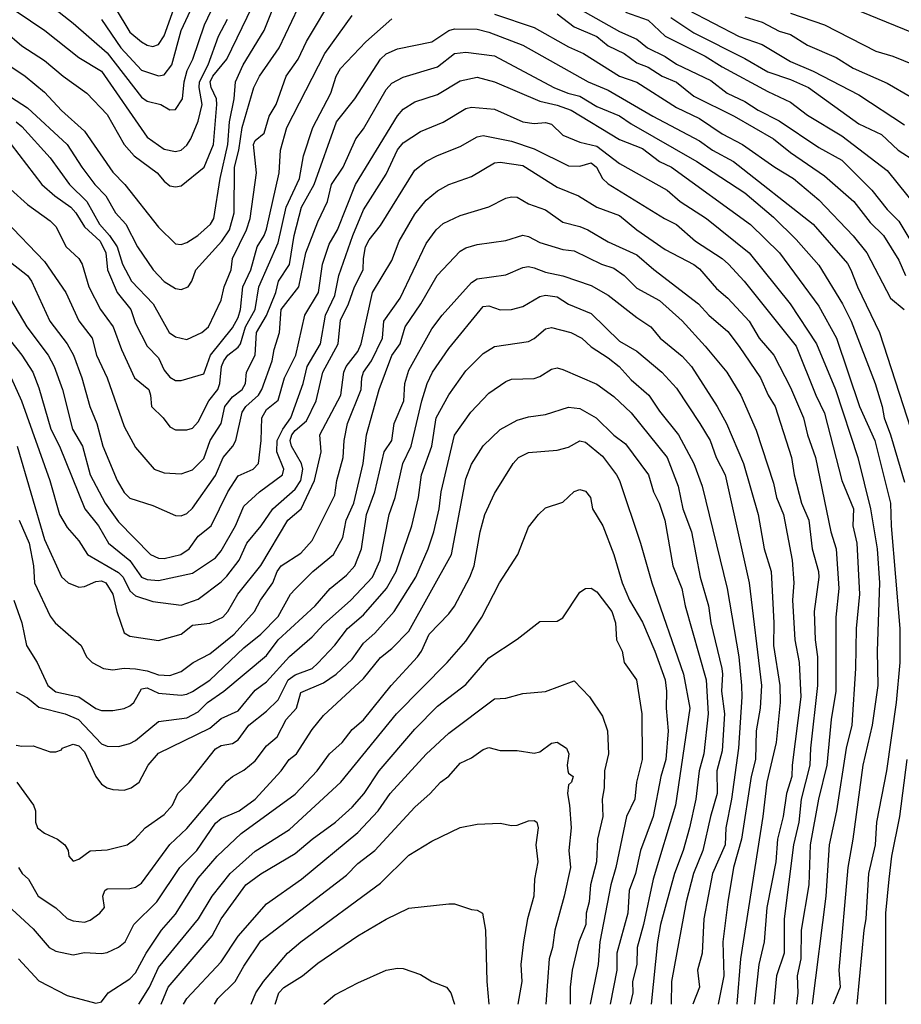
# Model space of a CAD drawing. Header units: metres. Extents: x -46681 to -43747, y -240911 to -237677.
# Tile 385 of 656: x -43952 to -43875, y -240911 to -240824. Entities that reach past the tile are written whole.
import ezdxf

# ---------------------------------------------------------------- set-up
doc = ezdxf.new("R2010")
doc.units = ezdxf.units.M
doc.layers.add('CONTOUR_INDEX', color=1, linetype='Continuous')
doc.layers.add('CONTOUR_INTER', color=3, linetype='Continuous')

msp = doc.modelspace()

# ---------------------------------------------------------------- linework, layer by layer
at = {"layer": 'CONTOUR_INDEX'}
for points, elevation in [([(-43945.095, -240824.042), (-43943.392, -240826.52), (-43941.595, -240828.481), (-43940.095, -240828.998), (-43939.595, -240828.911), (-43938.91, -240828.02), (-43938.095, -240825.003), (-43936.491, -240821.52)], 100), ([(-43954.095, -240830.197), (-43951.595, -240831.788), (-43948.095, -240835.019), (-43946.829, -240837.02), (-43945.677, -240838.52), (-43944.724, -240839.52), (-43943.876, -240841.02), (-43942.96, -240842.02), (-43941.935, -240844.02), (-43940.546, -240846.02), (-43939.595, -240847.058), (-43938.595, -240847.653), (-43938.095, -240847.751), (-43937.492, -240847.52), (-43937.162, -240847.02), (-43936.803, -240846.02), (-43934.531, -240843.52), (-43933.86, -240842.52), (-43933.434, -240841.02), (-43933.419, -240837.02), (-43933.022, -240835.52), (-43932.742, -240833.52), (-43931.721, -240830.02), (-43931.208, -240829.02), (-43929.5, -240826.52), (-43927.826, -240823.02)], 105), ([(-43879.2, -240823.02), (-43871.595, -240826.109)], 100), ([(-43899.095, -240823.403), (-43897.095, -240824.096), (-43895.595, -240825.52), (-43892.095, -240827.255), (-43890.595, -240828.201), (-43886.595, -240830.374), (-43884.595, -240831.302), (-43883.095, -240832.436), (-43880.095, -240834.252), (-43876.095, -240837.293), (-43872.595, -240841.679)], 105), ([(-43953.486, -240845.02), (-43951.595, -240846.519), (-43951.24, -240847.02), (-43949.623, -240850.52), (-43948.109, -240852.52), (-43947.557, -240853.52), (-43946.806, -240855.52), (-43946.13, -240858.02), (-43945.499, -240859.52), (-43944.986, -240861.52), (-43943.725, -240864.52), (-43943.095, -240865.59), (-43942.595, -240866.069), (-43940.595, -240866.725), (-43938.595, -240867.595), (-43938.095, -240867.638), (-43937.595, -240867.412), (-43937.095, -240866.958), (-43935.095, -240864.1), (-43934.408, -240862.52), (-43933.558, -240861.52), (-43933.307, -240861.02), (-43932.739, -240858.52), (-43932.422, -240858.02), (-43931.319, -240857.02), (-43931.026, -240856.52), (-43930.12, -240854.02), (-43929.945, -240853.02), (-43929.471, -240851.52), (-43929.325, -240849.52), (-43927.768, -240847.52), (-43927.144, -240844.52), (-43926.095, -240841.799), (-43925.261, -240840.02), (-43924.886, -240838.52), (-43923.882, -240837.02), (-43922.763, -240834.52), (-43922.095, -240833.647), (-43920.095, -240830.184), (-43919.595, -240829.633), (-43918.595, -240829.098), (-43915.595, -240828.192), (-43914.095, -240827.029), (-43913.095, -240826.922), (-43910.595, -240827.25), (-43905.378, -240830.02), (-43904.145, -240830.52), (-43903.095, -240830.764), (-43901.595, -240831.678), (-43899.595, -240832.498), (-43898.595, -240833.194), (-43892.816, -240836.52), (-43888.595, -240839.253), (-43886.095, -240841.394), (-43884.095, -240843.357), (-43882.095, -240845.603), (-43880.015, -240849.02), (-43879.261, -240850.52), (-43877.167, -240856.02), (-43876.532, -240858.02), (-43876.377, -240859.02), (-43875.815, -240860.52), (-43874.595, -240864.666)], 110), ([(-43952.315, -240868.02), (-43951.44, -240870.02), (-43951.054, -240872.02), (-43950.964, -240873.52), (-43949.595, -240876.45), (-43949.15, -240877.02), (-43946.875, -240879.02), (-43946.419, -240880.02), (-43945.918, -240880.52), (-43944.914, -240881.02), (-43944.095, -240881.145), (-43943.095, -240881.01), (-43942.095, -240881.059), (-43941.095, -240881.227), (-43940.095, -240881.603), (-43939.095, -240881.657), (-43938.095, -240881.311), (-43937.051, -240880.52), (-43935.595, -240879.737), (-43933.435, -240878.02), (-43931.65, -240876.02), (-43931.145, -240875.02), (-43930.049, -240873.52), (-43929.656, -240872.52), (-43929.323, -240872.02), (-43927.595, -240870.916), (-43926.595, -240869.8), (-43924.595, -240865.82), (-43924.432, -240864.52), (-43923.871, -240862.52), (-43923.8, -240861.02), (-43923.481, -240859.52), (-43922.291, -240856.52), (-43922.242, -240855.52), (-43922.093, -240855.02), (-43921.39, -240854.02), (-43920.424, -240852.02), (-43920.302, -240850.52), (-43918.877, -240848.52), (-43916.595, -240843.721), (-43915.699, -240842.52), (-43915.095, -240841.947), (-43913.595, -240841.25), (-43911.095, -240840.5), (-43909.595, -240839.747), (-43909.095, -240839.609), (-43908.595, -240839.657), (-43907.595, -240840.234), (-43906.095, -240840.744), (-43904.595, -240841.853), (-43903.095, -240842.219), (-43902.378, -240842.52), (-43900.595, -240843.569), (-43898.095, -240844.713), (-43896.595, -240846.009), (-43892.663, -240849.02), (-43891.767, -240850.02), (-43890.095, -240851.442), (-43889.095, -240852.75), (-43887.225, -240855.52), (-43886.562, -240857.02), (-43885.949, -240858.02), (-43884.517, -240862.52), (-43884.275, -240864.02), (-43883.618, -240866.52), (-43882.991, -240868.02), (-43882.706, -240870.52), (-43882.15, -240872.52), (-43882.101, -240873.02), (-43882.513, -240876.02), (-43882.417, -240878.52), (-43882.227, -240880.02), (-43882.237, -240882.52), (-43882.847, -240888.02), (-43882.91, -240889.52), (-43883.654, -240892.52), (-43883.849, -240894.52), (-43884.334, -240896.52), (-43885.144, -240903.02), (-43885.144, -240906.02), (-43885.826, -240908.02), (-43886.048, -240910.52)], 115), ([(-43952.374, -240898.52), (-43952.055, -240899.02), (-43951.489, -240899.52), (-43950.646, -240901.02), (-43949.095, -240902.057), (-43948.095, -240902.978), (-43947.595, -240903.199), (-43946.595, -240903.312), (-43946.095, -240903.131), (-43945.237, -240902.52), (-43944.833, -240902.02), (-43944.981, -240901.02), (-43944.813, -240900.52), (-43944.595, -240900.379), (-43942.595, -240900.342), (-43942.095, -240900.236), (-43941.595, -240899.894), (-43939.095, -240896.488), (-43937.595, -240895.069), (-43934.095, -240890.939), (-43933.595, -240890.507), (-43932.595, -240889.954), (-43931.595, -240889.13), (-43930.595, -240887.825), (-43929.68, -240887.02), (-43928.871, -240885.52), (-43927.968, -240884.52), (-43927.595, -240883.144), (-43925.595, -240882.286), (-43924.495, -240881.52), (-43923.095, -240880.208), (-43922.095, -240878.814), (-43921.095, -240877.923), (-43919.386, -240876.02), (-43917.495, -240873.02), (-43916.399, -240870.52), (-43915.898, -240869.02), (-43915.43, -240867.02), (-43915.281, -240865.52), (-43914.095, -240860.546), (-43912.677, -240858.52), (-43911.095, -240856.851), (-43909.595, -240855.819), (-43909.095, -240855.641), (-43907.095, -240855.556), (-43906.595, -240855.404), (-43905.595, -240854.763), (-43905.095, -240854.631), (-43904.595, -240854.775), (-43901.595, -240856.071), (-43900.095, -240857.163), (-43898.595, -240858.583), (-43895.438, -240862.52), (-43894.452, -240865.02), (-43894.042, -240867.02), (-43893.288, -240869.02), (-43892.529, -240873.02), (-43891.791, -240875.52), (-43891.578, -240877.02), (-43890.633, -240881.02), (-43890.552, -240881.52), (-43890.666, -240883.02), (-43890.394, -240885.02), (-43890.595, -240888.262), (-43891.055, -240890.02), (-43891.037, -240892.02), (-43891.625, -240894.02), (-43892.284, -240897.02), (-43893.109, -240899.02), (-43893.752, -240901.52), (-43895.056, -240908.52), (-43895.081, -240910.52)], 120), ([(-43937.882, -240910.52), (-43937.594, -240910.02), (-43934.595, -240906.797), (-43933.095, -240904.523), (-43930.595, -240901.683), (-43927.525, -240899.52), (-43922.595, -240895.434), (-43920.808, -240893.52), (-43919.745, -240892.02), (-43916.595, -240888.561), (-43914.595, -240886.719), (-43910.595, -240883.703), (-43909.595, -240883.624), (-43908.095, -240883.227), (-43906.095, -240883.045), (-43903.595, -240882.122), (-43902.236, -240883.52), (-43901.095, -240885.21), (-43900.66, -240886.52), (-43900.585, -240888.52), (-43900.927, -240890.02), (-43900.955, -240891.52), (-43901.129, -240892.52), (-43901.061, -240894.02), (-43901.555, -240896.02), (-43901.622, -240898.02), (-43902.167, -240900.02), (-43902.282, -240901.52), (-43902.537, -240902.52), (-43902.554, -240903.52), (-43903.186, -240905.02), (-43903.756, -240907.52), (-43903.933, -240909.02), (-43903.939, -240910.52)], 125), ([(-43874.383, -240889.02), (-43875.012, -240894.02), (-43875.722, -240897.52), (-43875.952, -240899.52), (-43876.239, -240902.52), (-43876.259, -240910.52)], 110)]:
    msp.add_lwpolyline(points, dxfattribs=dict(at, elevation=elevation))
at = {"layer": 'CONTOUR_INTER'}
for points, elevation in [([(-43953.595, -240825.056), (-43952.095, -240826.356), (-43950.095, -240827.644), (-43948.464, -240829.02), (-43946.371, -240830.52), (-43944.595, -240832.375), (-43943.089, -240835.02), (-43942.232, -240836.02), (-43940.201, -240837.52), (-43939.595, -240838.249), (-43939.095, -240838.638), (-43938.595, -240838.751), (-43938.095, -240838.66), (-43936.086, -240837.02), (-43935.261, -240835.02), (-43934.957, -240831.52), (-43934.991, -240831.02), (-43935.458, -240830.02), (-43935.54, -240829.52), (-43935.312, -240829.02), (-43934.093, -240827.52), (-43930.965, -240821.02)], 103), ([(-43952.095, -240820.786), (-43947.595, -240824.359), (-43944.595, -240826.986), (-43941.595, -240830.865), (-43941.095, -240831.203), (-43939.886, -240831.52), (-43939.095, -240831.991), (-43938.595, -240831.934), (-43937.975, -240831.02), (-43937.833, -240829.52), (-43937.583, -240828.52), (-43937.084, -240827.52), (-43936.043, -240824.52), (-43934.883, -240822.02)], 101), ([(-43943.881, -240823.02), (-43942.595, -240825.157), (-43941.595, -240826.013), (-43941.095, -240826.307), (-43940.595, -240826.403), (-43940.095, -240826.238), (-43939.595, -240825.467), (-43938.016, -240821.02)], 99), ([(-43952.595, -240833.039), (-43952.095, -240833.441), (-43949.595, -240836.185), (-43947.901, -240838.52), (-43946.371, -240840.02), (-43945.277, -240842.02), (-43944.386, -240843.02), (-43943.714, -240844.02), (-43943.239, -240845.52), (-43942.46, -240847.02), (-43940.544, -240849.02), (-43939.141, -240851.52), (-43938.595, -240851.912), (-43937.595, -240852.153), (-43936.282, -240851.52), (-43935.697, -240851.02), (-43934.595, -240848.7), (-43934.309, -240847.52), (-43933.698, -240846.02), (-43933.603, -240845.02), (-43932.373, -240842.52), (-43932.031, -240841.52), (-43931.496, -240837.52), (-43931.752, -240835.02), (-43931.595, -240834.665), (-43930.821, -240834.02), (-43930.38, -240832.52), (-43929.765, -240831.52), (-43928.883, -240829.02), (-43927.829, -240827.52), (-43927.095, -240825.969), (-43924.595, -240821.805)], 106), ([(-43953.595, -240827.822), (-43951.798, -240829.02), (-43950.095, -240830.43), (-43948.595, -240832.048), (-43946.595, -240833.848), (-43944.095, -240837.437), (-43943.054, -240838.52), (-43940.095, -240842.283), (-43938.595, -240843.736), (-43938.095, -240843.806), (-43937.595, -240843.629), (-43936.637, -240843.02), (-43935.531, -240842.02), (-43935.22, -240841.52), (-43934.67, -240838.02), (-43933.988, -240835.02), (-43933.852, -240833.02), (-43933.457, -240831.02), (-43933.318, -240829.52), (-43932.64, -240828.02), (-43930.809, -240825.02), (-43930.095, -240823.243)], 104), ([(-43953.035, -240835.02), (-43950.333, -240838.52), (-43949.195, -240839.52), (-43947.798, -240840.52), (-43947.337, -240841.02), (-43946.595, -240842.24), (-43945.206, -240843.52), (-43944.725, -240844.52), (-43944.554, -240846.02), (-43943.71, -240848.02), (-43942.531, -240849.52), (-43942.095, -240850.743), (-43941.095, -240852.722), (-43940.095, -240853.753), (-43939.595, -240854.836), (-43939.095, -240855.445), (-43938.595, -240855.739), (-43938.095, -240855.74), (-43936.095, -240855.153), (-43935.511, -240853.52), (-43933.595, -240851.125), (-43933.095, -240850.205), (-43932.88, -240849.52), (-43932.692, -240847.52), (-43931.975, -240846.02), (-43931.434, -240844.02), (-43930.806, -240843.02), (-43930.595, -240842.452), (-43929.502, -240837.52), (-43929.385, -240835.52), (-43928.817, -240833.52), (-43925.498, -240827.02), (-43923.095, -240823.687)], 107), ([(-43952.595, -240823.317), (-43950.072, -240825.02), (-43947.095, -240827.382), (-43945.095, -240828.573), (-43941.095, -240834.391), (-43939.595, -240835.427), (-43938.595, -240835.641), (-43938.095, -240835.514), (-43937.595, -240835.089), (-43937.236, -240834.52), (-43936.595, -240832.962), (-43936.25, -240831.52), (-43936.517, -240830.02), (-43936.489, -240829.52), (-43935.731, -240828.02), (-43934.808, -240825.52), (-43934.027, -240824.02)], 102), ([(-43910.595, -240823.586), (-43907.095, -240824.752), (-43904.095, -240826.443), (-43902.762, -240827.02), (-43899.595, -240829.022), (-43898.095, -240829.558), (-43894.595, -240831.758), (-43892.595, -240832.739), (-43890.595, -240834.08), (-43888.82, -240835.02), (-43885.982, -240837.02), (-43884.327, -240838.02), (-43882.095, -240839.87), (-43879.095, -240843.044), (-43877.892, -240844.52), (-43875.814, -240848.52), (-43874.6, -240849.52)], 108), ([(-43905.095, -240823.549), (-43903.595, -240824.695), (-43901.595, -240825.53), (-43900.595, -240826.348), (-43899.186, -240827.02), (-43898.095, -240827.857), (-43897.095, -240828.219), (-43895.87, -240829.02), (-43894.595, -240829.54), (-43893.095, -240830.781), (-43889.54, -240832.52), (-43886.095, -240834.51), (-43884.595, -240835.714), (-43881.595, -240837.76), (-43879.036, -240840.02), (-43877.595, -240841.866), (-43876.418, -240843.02), (-43875.095, -240845.172), (-43874.511, -240846.52)], 107), ([(-43903.095, -240823.134), (-43899.595, -240825.09), (-43898.095, -240825.768), (-43897.137, -240826.52), (-43895.595, -240827.281), (-43894.595, -240827.975), (-43891.595, -240829.405), (-43890.153, -240830.52), (-43888.595, -240831.252), (-43887.421, -240832.02), (-43885.595, -240832.955), (-43882.095, -240835.282), (-43880.095, -240836.401), (-43877.46, -240839.02), (-43876.095, -240840.721), (-43875.095, -240841.749), (-43874.029, -240843.52)], 106), ([(-43895.095, -240823.87), (-43893.095, -240825.22), (-43888.595, -240827.463), (-43886.595, -240828.655), (-43884.595, -240829.323), (-43883.027, -240830.02), (-43878.595, -240833.207), (-43876.595, -240834.142), (-43875.135, -240835.52), (-43873.595, -240836.501)], 104), ([(-43893.595, -240823.207), (-43889.095, -240825.55), (-43887.095, -240826.239), (-43884.595, -240827.741), (-43882.595, -240828.584), (-43878.595, -240830.657), (-43874.595, -240833.28)], 103), ([(-43888.595, -240823.817), (-43887.095, -240824.268), (-43885.595, -240825.066), (-43884.595, -240825.368), (-43883.095, -240826.291), (-43880.595, -240827.39), (-43879.095, -240828.309), (-43876.095, -240829.629), (-43874.095, -240830.814)], 102), ([(-43884.595, -240823.483), (-43881.595, -240824.508), (-43877.095, -240826.813), (-43875.595, -240827.256), (-43873.729, -240828.02)], 101), ([(-43954.595, -240837.587), (-43951.595, -240840.295), (-43949.595, -240841.716), (-43949.095, -240842.222), (-43948.206, -240844.02), (-43947.082, -240845.02), (-43946.779, -240845.52), (-43946.204, -240847.52), (-43945.177, -240849.52), (-43944.059, -240851.02), (-43943.351, -240853.02), (-43942.192, -240855.52), (-43940.945, -240856.52), (-43940.779, -240857.02), (-43940.709, -240858.02), (-43939.685, -240859.02), (-43939.095, -240859.812), (-43938.595, -240860.08), (-43937.595, -240860.09), (-43937.095, -240859.931), (-43936.595, -240859.386), (-43935.682, -240857.52), (-43934.877, -240856.52), (-43934.706, -240856.02), (-43934.55, -240854.52), (-43934.355, -240854.02), (-43934.004, -240853.52), (-43933.095, -240852.809), (-43932.895, -240852.52), (-43932.461, -240851.02), (-43931.611, -240849.52), (-43931.272, -240847.52), (-43929.595, -240843.654), (-43928.889, -240840.52), (-43927.711, -240838.02), (-43927.346, -240836.02), (-43926.532, -240833.52), (-43924.951, -240830.52), (-43924.497, -240829.02), (-43924.095, -240828.354), (-43921.877, -240826.02), (-43919.595, -240823.987)], 108), ([(-43953.595, -240841.665), (-43950.095, -240845.291), (-43948.222, -240848.02), (-43947.095, -240850.507), (-43945.902, -240852.02), (-43945.529, -240853.52), (-43944.595, -240855.5), (-43943.095, -240859.771), (-43942.095, -240861.639), (-43940.459, -240863.52), (-43939.595, -240863.84), (-43938.095, -240863.953), (-43937.095, -240863.598), (-43936.095, -240862.582), (-43935.541, -240861.02), (-43934.599, -240859.52), (-43934.258, -240858.02), (-43933.595, -240857.176), (-43932.755, -240856.52), (-43932.443, -240856.02), (-43932.375, -240855.02), (-43931.609, -240853.52), (-43931.496, -240851.52), (-43930.595, -240850.029), (-43929.799, -240848.02), (-43929.555, -240847.02), (-43928.595, -240845.56), (-43928.172, -240843.02), (-43927.536, -240840.52), (-43926.416, -240838.52), (-43924.467, -240833.02), (-43922.86, -240831.02), (-43920.595, -240827.53), (-43920.095, -240827.069), (-43919.095, -240826.627), (-43916.095, -240826.017), (-43914.595, -240825.023), (-43914.095, -240824.853), (-43912.095, -240824.898), (-43911.095, -240825.149), (-43908.095, -240826.306), (-43902.358, -240829.52), (-43900.595, -240830.243), (-43896.682, -240832.52), (-43892.595, -240834.69), (-43891.448, -240835.52), (-43889.595, -240836.512), (-43882.595, -240842.014), (-43879.595, -240845.48), (-43879.288, -240846.02), (-43878.71, -240847.52), (-43876.774, -240851.52), (-43874.028, -240860.02)], 109), ([(-43953.095, -240848.592), (-43951.644, -240851.02), (-43949.764, -240853.52), (-43949.253, -240854.52), (-43948.52, -240856.52), (-43947.634, -240860.02), (-43946.748, -240861.52), (-43946.098, -240864.02), (-43944.777, -240866.52), (-43943.595, -240868.146), (-43940.796, -240871.02), (-43940.095, -240871.356), (-43939.595, -240871.378), (-43938.124, -240871.02), (-43937.405, -240870.52), (-43936.595, -240869.41), (-43935.46, -240868.52), (-43934.004, -240865.52), (-43933.095, -240864.105), (-43931.772, -240863.52), (-43931.302, -240863.02), (-43931.06, -240861.02), (-43931.023, -240859.02), (-43930.595, -240858.302), (-43929.595, -240857.484), (-43929.011, -240855.52), (-43928.017, -240853.52), (-43927.245, -240850.02), (-43926.042, -240848.02), (-43925.701, -240845.52), (-43925.095, -240843.76), (-43924.385, -240842.52), (-43922.794, -240838.52), (-43919.095, -240832.496), (-43918.595, -240831.914), (-43917.595, -240831.264), (-43915.595, -240830.626), (-43913.595, -240829.443), (-43912.095, -240829.113), (-43910.595, -240829.533), (-43906.595, -240831.218), (-43905.095, -240831.564), (-43903.846, -240832.02), (-43899.595, -240834.578), (-43897.595, -240835.385), (-43896.095, -240836.501), (-43895.051, -240837.02), (-43888.095, -240842.032), (-43885.552, -240844.52), (-43882.095, -240849.219), (-43880.547, -240852.02), (-43878.546, -240858.02), (-43877.182, -240861.02), (-43875.8, -240866.52), (-43875.765, -240868.52), (-43874.98, -240877.52), (-43874.991, -240880.52), (-43875.322, -240884.02), (-43876.163, -240890.02), (-43877.056, -240894.52), (-43877.15, -240896.52), (-43877.748, -240899.02), (-43877.966, -240903.02), (-43878.168, -240904.02), (-43878.757, -240910.52)], 111), ([(-43954.095, -240850.99), (-43952.091, -240853.52), (-43951.11, -240855.02), (-43950.595, -240856.379), (-43949.544, -240860.02), (-43948.789, -240861.52), (-43946.56, -240867.02), (-43945.343, -240868.52), (-43944.477, -240870.02), (-43942.595, -240871.54), (-43941.595, -240873.007), (-43941.095, -240873.225), (-43940.095, -240873.296), (-43937.095, -240872.657), (-43935.095, -240871.305), (-43934.595, -240870.703), (-43933.33, -240868.52), (-43932.595, -240866.781), (-43931.232, -240865.52), (-43929.213, -240864.02), (-43929.09, -240863.52), (-43929.694, -240862.02), (-43929.66, -240861.02), (-43929.172, -240860.02), (-43928.469, -240859.02), (-43927.383, -240856.02), (-43927.023, -240854.52), (-43925.855, -240852.52), (-43925.42, -240850.02), (-43924.595, -240848.276), (-43924.244, -240846.52), (-43923.03, -240843.02), (-43922.095, -240840.772), (-43920.095, -240837.621), (-43919.095, -240835.496), (-43918.595, -240834.884), (-43917.095, -240833.87), (-43915.095, -240833.054), (-43913.095, -240831.854), (-43912.595, -240831.739), (-43910.595, -240831.926), (-43908.094, -240833.02), (-43907.095, -240833.165), (-43906.095, -240833.1), (-43905.595, -240833.235), (-43904.595, -240834.204), (-43903.095, -240834.804), (-43901.595, -240835.182), (-43899.595, -240836.691), (-43895.42, -240839.02), (-43894.273, -240840.02), (-43891.977, -240841.52), (-43888.235, -240844.52), (-43884.621, -240849.02), (-43882.321, -240852.52), (-43880.645, -240856.52), (-43878.693, -240862.52), (-43877.568, -240867.02), (-43876.981, -240870.52), (-43876.777, -240873.52), (-43876.978, -240879.52), (-43876.928, -240882.52), (-43877.414, -240886.02), (-43878.247, -240889.52), (-43879.114, -240896.02), (-43879.563, -240898.52), (-43880.343, -240907.52), (-43880.24, -240909.02), (-43880.838, -240910.52)], 112), ([(-43953.036, -240855.52), (-43952.12, -240857.52), (-43949.623, -240864.52), (-43948.769, -240867.52), (-43948.095, -240868.648), (-43947.095, -240869.836), (-43946.337, -240871.02), (-43943.595, -240872.592), (-43943.183, -240873.02), (-43942.595, -240874.207), (-43942.095, -240874.639), (-43940.595, -240875.164), (-43938.095, -240875.476), (-43936.595, -240874.946), (-43934.595, -240873.425), (-43934.095, -240872.914), (-43932.995, -240871.52), (-43932.333, -240870.02), (-43931.072, -240868.52), (-43930.059, -240867.02), (-43928.095, -240865.283), (-43927.603, -240864.52), (-43927.421, -240863.52), (-43927.54, -240863.02), (-43928.421, -240861.52), (-43928.519, -240861.02), (-43928.385, -240860.52), (-43928.095, -240860.123), (-43927.095, -240859.275), (-43926.243, -240857.52), (-43925.662, -240855.02), (-43924.319, -240852.52), (-43924.095, -240850.456), (-43923.396, -240849.02), (-43922.893, -240847.52), (-43922.126, -240846.02), (-43922.102, -240845.02), (-43921.915, -240844.02), (-43921.595, -240843.388), (-43920.595, -240842.148), (-43917.595, -240837.286), (-43916.615, -240836.52), (-43915.595, -240835.979), (-43913.595, -240835.202), (-43912.095, -240834.357), (-43911.595, -240834.217), (-43909.095, -240834.738), (-43907.095, -240835.394), (-43904.095, -240836.908), (-43903.095, -240836.913), (-43902.095, -240836.622), (-43901.635, -240837.02), (-43901.104, -240838.02), (-43900.595, -240838.469), (-43895.648, -240841.52), (-43894.595, -240842.038), (-43892.934, -240843.52), (-43890.601, -240845.02), (-43890.024, -240845.52), (-43888.666, -240847.02), (-43884.095, -240852.723), (-43882.37, -240857.02), (-43881.595, -240858.627), (-43880.079, -240864.52), (-43879.071, -240867.02), (-43879.12, -240868.52), (-43878.776, -240870.02), (-43878.526, -240874.52), (-43878.82, -240877.52), (-43878.874, -240881.02), (-43879.223, -240886.02), (-43879.706, -240888.02), (-43880.558, -240893.52), (-43881.209, -240896.52), (-43881.478, -240901.02), (-43882.704, -240910.52)], 113), ([(-43952.495, -240861.52), (-43950.095, -240869.705), (-43948.595, -240872.981), (-43948.018, -240873.52), (-43947.095, -240873.896), (-43946.595, -240873.83), (-43945.595, -240873.38), (-43945.095, -240873.336), (-43944.699, -240873.52), (-43944.108, -240874.52), (-43943.747, -240876.02), (-43943.095, -240877.903), (-43942.595, -240878.193), (-43940.095, -240878.568), (-43938.095, -240878.026), (-43937.095, -240877.242), (-43935.595, -240877.061), (-43934.448, -240876.52), (-43933.994, -240876.02), (-43933.121, -240874.52), (-43931.095, -240871.985), (-43928.732, -240868.02), (-43927.569, -240867.02), (-43926.379, -240864.52), (-43925.812, -240862.02), (-43925.908, -240860.52), (-43924.076, -240857.02), (-43923.817, -240855.02), (-43923.603, -240854.52), (-43922.595, -240853.196), (-43922.291, -240852.52), (-43921.287, -240848.02), (-43919.595, -240845.197), (-43918.949, -240843.52), (-43917.595, -240841.137), (-43916.595, -240839.904), (-43915.595, -240839.082), (-43914.595, -240838.54), (-43912.595, -240837.842), (-43910.595, -240836.624), (-43910.095, -240836.564), (-43908.095, -240836.874), (-43905.095, -240838.767), (-43903.223, -240839.52), (-43901.595, -240840.53), (-43899.595, -240841.252), (-43898.075, -240842.52), (-43895.595, -240844.243), (-43893.095, -240845.558), (-43892.595, -240845.944), (-43891.095, -240847.665), (-43890.102, -240848.52), (-43888.233, -240850.52), (-43887.34, -240852.02), (-43886.054, -240853.52), (-43884.595, -240856.359), (-43883.447, -240859.02), (-43883.107, -240860.52), (-43882.406, -240862.52), (-43881.047, -240869.02), (-43880.588, -240870.52), (-43880.337, -240874.02), (-43880.625, -240876.52), (-43880.609, -240883.02), (-43881.016, -240885.52), (-43881.409, -240889.52), (-43882.123, -240892.52), (-43882.868, -240896.52), (-43882.991, -240900.02), (-43883.656, -240904.02), (-43883.675, -240906.52), (-43884.004, -240908.02), (-43883.945, -240909.52), (-43884.056, -240910.52)], 114), ([(-43952.78, -240875.02), (-43952.087, -240877.02), (-43951.668, -240879.02), (-43950.739, -240880.52), (-43949.809, -240882.52), (-43949.095, -240883.07), (-43947.095, -240883.509), (-43945.595, -240884.555), (-43945.095, -240884.733), (-43944.095, -240884.728), (-43943.095, -240884.547), (-43942.595, -240884.317), (-43942.265, -240884.02), (-43941.595, -240882.828), (-43941.095, -240882.743), (-43940.095, -240883.185), (-43938.095, -240883.367), (-43937.595, -240883.298), (-43937.095, -240883.048), (-43935.595, -240882.045), (-43932.595, -240879.231), (-43931.095, -240878.023), (-43929.595, -240876.478), (-43928.507, -240874.52), (-43928.095, -240874.062), (-43926.546, -240872.52), (-43924.735, -240871.02), (-43923.895, -240869.52), (-43923.622, -240868.02), (-43922.95, -240866.52), (-43922.109, -240863.02), (-43921.829, -240860.52), (-43920.715, -240856.52), (-43919.595, -240853.554), (-43918.873, -240852.52), (-43918.434, -240851.02), (-43917.064, -240849.02), (-43915.609, -240846.52), (-43913.595, -240844.397), (-43913.095, -240844.092), (-43912.095, -240843.796), (-43909.595, -240843.464), (-43908.095, -240842.996), (-43907.595, -240843.106), (-43906.595, -240843.634), (-43904.595, -240844.246), (-43903.595, -240844.355), (-43901.183, -240845.52), (-43900.095, -240845.87), (-43899.203, -240846.52), (-43898.095, -240847.641), (-43896.095, -240848.709), (-43894.095, -240850.494), (-43892.095, -240852.72), (-43890.178, -240855.02), (-43888.956, -240857.02), (-43887.595, -240860.094), (-43886.095, -240864.771), (-43885.817, -240866.02), (-43885.199, -240867.52), (-43884.454, -240871.52), (-43884.302, -240873.52), (-43884.413, -240875.02), (-43884.217, -240878.52), (-43883.828, -240880.52), (-43883.696, -240883.52), (-43884.448, -240889.52), (-43884.469, -240890.52), (-43884.937, -240892.02), (-43885.246, -240894.02), (-43885.748, -240896.02), (-43885.875, -240898.02), (-43886.669, -240902.02), (-43886.894, -240905.02), (-43887.363, -240907.02), (-43887.768, -240910.52)], 116), ([(-43952.595, -240883.076), (-43951.595, -240883.617), (-43950.595, -240884.439), (-43948.287, -240885.02), (-43947.106, -240885.52), (-43945.095, -240887.637), (-43944.595, -240887.84), (-43943.595, -240887.88), (-43942.595, -240887.623), (-43942.095, -240887.35), (-43940.095, -240885.68), (-43937.595, -240885.361), (-43936.595, -240884.829), (-43935.79, -240884.02), (-43934.355, -240883.02), (-43930.595, -240879.879), (-43929.595, -240878.518), (-43926.324, -240875.52), (-43925.017, -240874.02), (-43923.595, -240872.843), (-43922.861, -240872.02), (-43922.266, -240870.52), (-43921.828, -240867.52), (-43921.093, -240865.52), (-43920.26, -240862.02), (-43919.592, -240861.02), (-43919.397, -240859.52), (-43918.54, -240857.52), (-43918.462, -240856.02), (-43918.095, -240854.847), (-43916.095, -240851.203), (-43915.192, -240850.02), (-43912.595, -240847.145), (-43912.095, -240846.82), (-43909.595, -240846.458), (-43908.095, -240845.823), (-43907.595, -240845.727), (-43907.095, -240845.846), (-43906.095, -240846.238), (-43904.595, -240846.539), (-43902.095, -240847.41), (-43900.595, -240848.242), (-43898.095, -240850.226), (-43896.865, -240851.02), (-43896.035, -240852.02), (-43894.095, -240853.596), (-43893.289, -240854.52), (-43891.035, -240858.02), (-43890.227, -240859.52), (-43888.717, -240863.02), (-43887.435, -240867.52), (-43886.904, -240870.52), (-43886.291, -240872.52), (-43886.045, -240877.02), (-43886.073, -240879.02), (-43885.532, -240882.52), (-43885.509, -240884.02), (-43885.841, -240887.52), (-43886.687, -240891.02), (-43887.035, -240894.02), (-43888.975, -240906.52), (-43889.294, -240910.52)], 117), ([(-43952.595, -240887.771), (-43952.095, -240887.867), (-43951.095, -240887.812), (-43949.595, -240888.338), (-43949.095, -240888.346), (-43948.595, -240888.188), (-43948.54, -240888.02), (-43947.595, -240887.665), (-43947.095, -240887.823), (-43946.595, -240888.336), (-43945.595, -240890.521), (-43945.095, -240891.189), (-43944.595, -240891.52), (-43944.095, -240891.663), (-43943.095, -240891.704), (-43942.492, -240891.52), (-43941.789, -240891.02), (-43941.003, -240889.52), (-43940.095, -240888.481), (-43935.595, -240886.264), (-43934.595, -240885.424), (-43933.095, -240884.75), (-43931.595, -240882.935), (-43930.595, -240882.205), (-43928.595, -240879.988), (-43926.595, -240878.26), (-43925.595, -240877.163), (-43923.194, -240875.02), (-43921.307, -240873.02), (-43920.613, -240871.52), (-43919.826, -240867.52), (-43919.303, -240866.02), (-43918.633, -240863.02), (-43917.907, -240861.52), (-43916.976, -240857.52), (-43916.506, -240856.02), (-43916.02, -240855.02), (-43914.595, -240852.943), (-43911.595, -240849.251), (-43911.095, -240849.18), (-43910.095, -240849.542), (-43909.095, -240849.51), (-43908.095, -240849.254), (-43906.595, -240848.358), (-43906.095, -240848.242), (-43905.095, -240848.406), (-43904.095, -240849.036), (-43902.095, -240849.874), (-43899.595, -240852.284), (-43898.095, -240853.182), (-43895.878, -240855.02), (-43894.595, -240856.426), (-43892.555, -240859.52), (-43891.65, -240861.02), (-43891.112, -240862.52), (-43890.333, -240864.02), (-43888.222, -240873.52), (-43887.141, -240882.52), (-43887.27, -240884.52), (-43887.612, -240886.52), (-43887.671, -240889.02), (-43888.035, -240890.52), (-43888.904, -240896.02), (-43889.599, -240898.52), (-43890.111, -240901.52), (-43890.525, -240905.02), (-43890.438, -240908.02), (-43890.959, -240910.52)], 118), ([(-43952.539, -240891.02), (-43951.059, -240893.02), (-43950.886, -240893.52), (-43950.89, -240894.52), (-43950.706, -240895.02), (-43950.095, -240895.503), (-43948.958, -240896.02), (-43948.299, -240896.52), (-43948.015, -240897.02), (-43947.975, -240897.52), (-43947.595, -240897.951), (-43947.095, -240897.765), (-43946.095, -240897.047), (-43944.595, -240896.961), (-43942.834, -240896.52), (-43942.176, -240896.02), (-43941.266, -240895.02), (-43939.595, -240893.862), (-43938.852, -240893.02), (-43938.389, -240892.02), (-43937.409, -240891.02), (-43935.095, -240888.096), (-43934.595, -240887.808), (-43933.595, -240887.606), (-43933.095, -240887.305), (-43932.159, -240886.02), (-43930.595, -240884.778), (-43929.595, -240883.796), (-43928.713, -240882.02), (-43928.095, -240881.595), (-43926.595, -240881.031), (-43926.095, -240880.579), (-43924.595, -240878.998), (-43923.502, -240877.52), (-43922.095, -240876.312), (-43920.059, -240874.02), (-43919.232, -240872.52), (-43917.853, -240868.52), (-43917.252, -240866.02), (-43916.996, -240864.02), (-43916.101, -240861.52), (-43915.718, -240859.02), (-43914.595, -240857), (-43913.095, -240854.883), (-43911.595, -240853.383), (-43910.595, -240852.746), (-43907.595, -240852.319), (-43907.095, -240852.053), (-43906.095, -240851.205), (-43905.595, -240851.094), (-43903.884, -240851.52), (-43902.904, -240852.02), (-43902.095, -240852.774), (-43900.595, -240853.74), (-43899.637, -240854.52), (-43898.595, -240855.686), (-43897.042, -240857.02), (-43896.095, -240858.445), (-43894.428, -240860.52), (-43893.09, -240863.02), (-43892.346, -240865.02), (-43890.149, -240874.02), (-43889.135, -240880.02), (-43888.89, -240882.52), (-43888.856, -240883.52), (-43889.169, -240888.02), (-43889.77, -240892.52), (-43890.27, -240895.02), (-43890.345, -240896.52), (-43891.448, -240899.02), (-43892.216, -240903.02), (-43892.363, -240906.02), (-43892.768, -240907.52), (-43892.589, -240909.02), (-43893.156, -240910.52)], 119), ([(-43954.095, -240901.149), (-43951.095, -240903.879), (-43949.688, -240905.52), (-43949.095, -240905.844), (-43947.595, -240906.186), (-43946.595, -240905.958), (-43945.095, -240906.057), (-43944.595, -240905.969), (-43943.595, -240905.492), (-43943.024, -240905.02), (-43942.245, -240903.52), (-43940.235, -240901.52), (-43938.223, -240898.52), (-43936.731, -240897.02), (-43935.095, -240894.627), (-43934.595, -240894.216), (-43933.015, -240893.52), (-43931.591, -240892.52), (-43929.329, -240890.02), (-43928.621, -240889.02), (-43927.964, -240888.52), (-43926.595, -240886.399), (-43925.595, -240885.162), (-43922.095, -240881.9), (-43920.595, -240880.064), (-43919.595, -240879.284), (-43918.095, -240877.761), (-43914.354, -240871.02), (-43913.095, -240864.379), (-43912.595, -240863.095), (-43911.595, -240861.474), (-43910.095, -240860.049), (-43908.595, -240859.227), (-43907.595, -240858.949), (-43906.095, -240858.744), (-43904.095, -240858.072), (-43903.095, -240858.194), (-43901.653, -240859.02), (-43900.095, -240860.533), (-43899.095, -240861.311), (-43897.075, -240864.02), (-43896.62, -240865.52), (-43896.135, -240866.52), (-43895.632, -240868.02), (-43894.938, -240872.02), (-43894.128, -240874.02), (-43893.844, -240875.52), (-43891.992, -240882.02), (-43891.812, -240885.02), (-43892.2, -240888.52), (-43892.619, -240890.02), (-43892.917, -240892.52), (-43893.467, -240895.02), (-43894.005, -240897.02), (-43894.789, -240899.02), (-43896.012, -240903.52), (-43896.283, -240905.02), (-43896.838, -240910.52)], 121), ([(-43952.368, -240906.52), (-43950.595, -240908.455), (-43948.095, -240909.756), (-43945.595, -240910.434), (-43945.095, -240910.289), (-43944.494, -240909.52), (-43942.595, -240908.278), (-43942.095, -240907.758), (-43941.175, -240906.02), (-43939.814, -240904.02), (-43938.595, -240902.603), (-43936.595, -240899.435), (-43934.95, -240897.52), (-43932.837, -240895.52), (-43928.095, -240892.057), (-43926.154, -240890.02), (-43925.084, -240888.52), (-43923.973, -240887.52), (-43923.095, -240886.392), (-43922.095, -240885.531), (-43919.657, -240882.52), (-43917.338, -240880.02), (-43916.985, -240879.52), (-43916.308, -240878.02), (-43914.595, -240876.237), (-43914.095, -240875.553), (-43912.758, -240873.02), (-43912.363, -240872.02), (-43911.856, -240869.02), (-43911.445, -240867.52), (-43910.595, -240865.661), (-43908.938, -240863.02), (-43908.466, -240862.52), (-43907.595, -240862.058), (-43905.095, -240861.852), (-43904.095, -240861.59), (-43903.095, -240861.041), (-43902.595, -240861.168), (-43901.095, -240862.393), (-43899.868, -240864.02), (-43899.619, -240864.52), (-43897.779, -240870.02), (-43896.771, -240873.52), (-43893.999, -240881.52), (-43893.448, -240884.52), (-43894.686, -240893.02), (-43896.659, -240899.52), (-43897.492, -240903.52), (-43898.069, -240905.52), (-43898.082, -240907.02), (-43898.46, -240908.52), (-43898.45, -240909.52), (-43898.665, -240910.52)], 122), ([(-43941.803, -240910.52), (-43940.875, -240909.02), (-43940.095, -240907.301), (-43936.586, -240903.02), (-43935.383, -240901.02), (-43933.784, -240899.02), (-43931.595, -240897.074), (-43928.595, -240895.184), (-43924.066, -240891.02), (-43919.181, -240885.02), (-43914.73, -240880.52), (-43913.095, -240878.642), (-43911.705, -240876.52), (-43910.151, -240873.52), (-43908.529, -240871.02), (-43907.595, -240868.625), (-43906.713, -240867.52), (-43906.095, -240866.921), (-43904.595, -240866.424), (-43903.595, -240865.49), (-43903.095, -240865.326), (-43902.595, -240865.466), (-43902.145, -240866.02), (-43901.984, -240867.02), (-43901.076, -240868.52), (-43900.095, -240871.028), (-43899.388, -240873.52), (-43898.73, -240875.02), (-43897.595, -240876.971), (-43896.497, -240879.52), (-43895.612, -240882.02), (-43895.477, -240883.02), (-43895.514, -240884.52), (-43895.323, -240886.52), (-43895.532, -240889.02), (-43895.985, -240890.52), (-43896.659, -240894.02), (-43897.77, -240897.02), (-43898.208, -240899.02), (-43898.748, -240900.52), (-43898.885, -240902.52), (-43899.833, -240906.02), (-43899.847, -240907.52), (-43900.438, -240910.52)], 123), ([(-43939.859, -240910.52), (-43939.229, -240909.02), (-43935.369, -240904.52), (-43934.575, -240903.02), (-43932.406, -240900.02), (-43931.095, -240899.063), (-43928.095, -240897.29), (-43926.595, -240896.01), (-43924.54, -240894.52), (-43923.095, -240893.207), (-43922.016, -240892.02), (-43920.711, -240890.02), (-43917.595, -240886.356), (-43915.595, -240884.352), (-43913.095, -240882.431), (-43911.095, -240880.111), (-43908.595, -240878.467), (-43906.595, -240876.913), (-43905.095, -240876.87), (-43904.595, -240876.59), (-43903.095, -240874.337), (-43902.595, -240874.004), (-43902.095, -240873.99), (-43901.595, -240874.3), (-43900.278, -240876.02), (-43899.97, -240877.02), (-43899.885, -240878.52), (-43899.387, -240879.52), (-43899.196, -240880.52), (-43898.105, -240882.02), (-43897.637, -240885.02), (-43897.63, -240889.02), (-43898.116, -240891.02), (-43898.257, -240892.52), (-43899, -240894.02), (-43899.917, -240898.52), (-43900.379, -240900.02), (-43901.344, -240905.02), (-43901.492, -240907.02), (-43902.185, -240910.52)], 124), ([(-43935.178, -240910.52), (-43934.892, -240910.02), (-43933.344, -240908.52), (-43932.595, -240907.174), (-43931.095, -240904.954), (-43923.595, -240899.169), (-43922.595, -240898.154), (-43921.095, -240897.02), (-43917.595, -240893.201), (-43916.222, -240892.02), (-43915.329, -240891.02), (-43914.595, -240890.482), (-43913.595, -240889.332), (-43912.595, -240888.878), (-43911.595, -240888.143), (-43911.095, -240887.961), (-43910.095, -240888.238), (-43908.595, -240888.233), (-43907.095, -240888.457), (-43906.595, -240888.34), (-43905.595, -240887.601), (-43905.095, -240887.491), (-43904.261, -240888.02), (-43904.061, -240888.52), (-43904.218, -240889.52), (-43904.144, -240890.02), (-43904.095, -240890.219), (-43903.669, -240890.52), (-43903.827, -240891.02), (-43904.095, -240891.244), (-43904.178, -240892.02), (-43903.988, -240893.02), (-43903.862, -240895.02), (-43904.063, -240897.02), (-43903.911, -240898.52), (-43904.454, -240901.02), (-43905.3, -240904.02), (-43905.486, -240905.52), (-43905.775, -240906.52), (-43906.089, -240910.52)], 126), ([(-43931.945, -240910.52), (-43931.533, -240909.52), (-43930.865, -240908.52), (-43928.763, -240906.02), (-43927.578, -240905.02), (-43920.595, -240899.87), (-43918.095, -240897.426), (-43916.095, -240896.188), (-43913.595, -240894.995), (-43912.095, -240894.705), (-43910.095, -240894.615), (-43909.095, -240894.831), (-43908.595, -240894.781), (-43907.595, -240894.405), (-43907.095, -240894.379), (-43906.876, -240894.52), (-43906.759, -240895.02), (-43906.951, -240896.52), (-43906.778, -240898.02), (-43907.084, -240899.52), (-43907.12, -240901.02), (-43907.682, -240903.02), (-43908.053, -240905.02), (-43908.286, -240907.02), (-43908.189, -240908.52), (-43908.549, -240910.52)], 127), ([(-43929.853, -240910.52), (-43929.523, -240909.52), (-43929.095, -240909.032), (-43927.455, -240908.02), (-43926.095, -240906.905), (-43922.595, -240904.516), (-43920.095, -240903.047), (-43918.095, -240902.082), (-43914.595, -240901.684), (-43914.095, -240901.71), (-43912.595, -240902.194), (-43912.095, -240902.239), (-43911.642, -240902.52), (-43911.38, -240904.02), (-43911.254, -240908.52), (-43911.077, -240910.52)], 128), ([(-43925.568, -240910.52), (-43924.595, -240909.691), (-43922.595, -240908.637), (-43920.095, -240907.535), (-43919.095, -240907.353), (-43918.595, -240907.379), (-43917.095, -240907.908), (-43916.095, -240908.52), (-43914.812, -240909.02), (-43914.432, -240909.52), (-43914.084, -240910.52)], 129)]:
    msp.add_lwpolyline(points, dxfattribs=dict(at, elevation=elevation))

doc.saveas('drawing.dxf')
